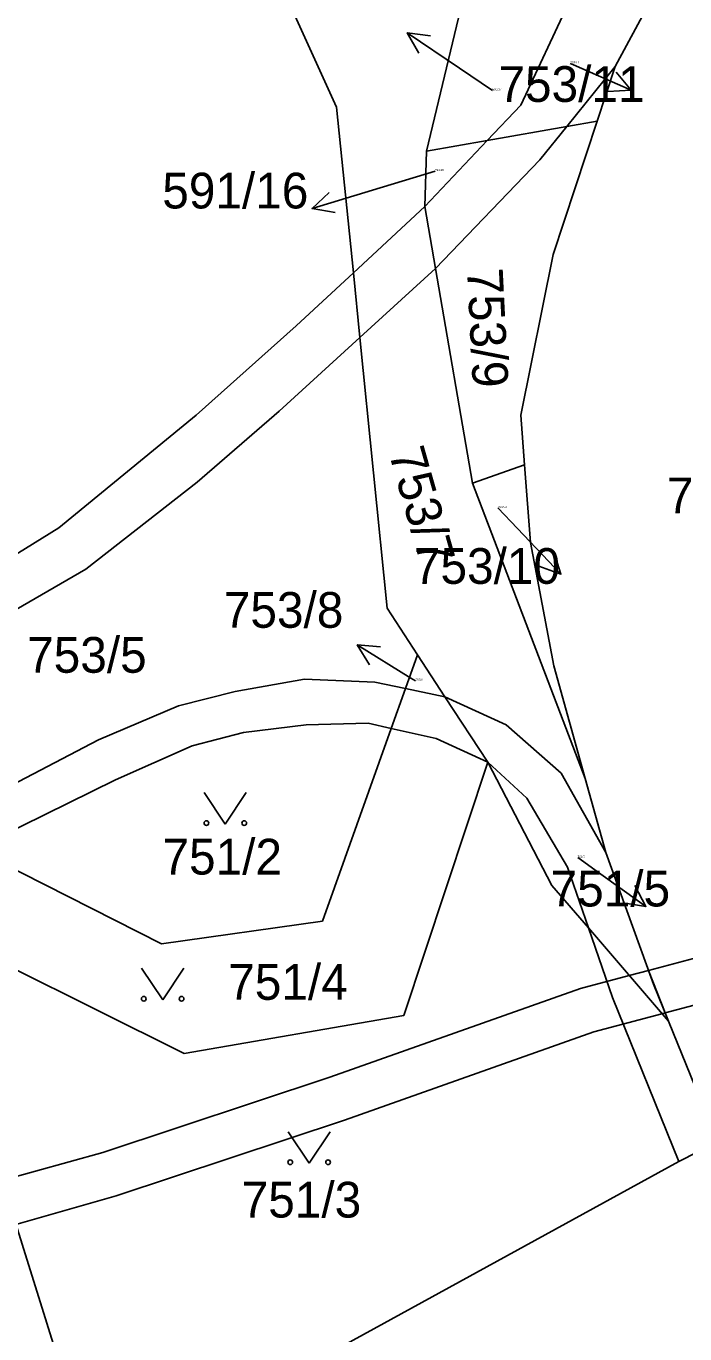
# Model space of a CAD drawing. Extents: x -785744 to -782822, y -1067550 to -1063910.
# Drawn here: x -783649.3 to -783617.9, y -1065769 to -1065706.8 of the extents above; entities that cross this region are included whole.
import ezdxf

# ---------------------------------------------------------------- set-up
doc = ezdxf.new("R2010")
doc.units = 0
for name, color, linetype in [('Hranice parcel', 7, 'Continuous'), ('Parcelní čísla', 7, 'Continuous'), ('Pop_ČP_popisy', 7, 'Continuous'), ('Vnitřní kresba', 7, 'Continuous'), ('Věcná břemena k části', 7, 'Continuous'), ('Značky kultur', 7, 'Continuous')]:
    doc.layers.add(name, color=color, linetype=linetype)

msp = doc.modelspace()

# ---------------------------------------------------------------- linework, layer by layer
at = {"layer": 'Hranice parcel'}
for points in [[(-783645.51, -1065686.4), (-783634.5, -1065710.63)], [(-783621.24, -1065708.7), (-783619.2, -1065704.89)], [(-783625.74, -1065710.53), (-783623.41, -1065705.55)], [(-783630.23, -1065712.73), (-783628.7, -1065706.38)], [(-783622.1, -1065711.29), (-783621.24, -1065708.7)], [(-783634.5, -1065710.63), (-783633.7, -1065718.51)], [(-783627.34, -1065712.22), (-783625.74, -1065710.53)], [(-783624.2, -1065717.64), (-783622.1, -1065711.29)], [(-783623.55, -1065711.55), (-783622.1, -1065711.29)], [(-783627.34, -1065712.22), (-783623.55, -1065711.55)], [(-783630.3, -1065715.36), (-783627.34, -1065712.22)], [(-783630.23, -1065712.73), (-783627.34, -1065712.22)], [(-783630.3, -1065715.36), (-783630.23, -1065712.73)], [(-783633.7, -1065718.51), (-783630.3, -1065715.36)], [(-783630.3, -1065715.36), (-783629.79, -1065718.31)], [(-783625.74, -1065725.29), (-783624.2, -1065717.64)], [(-783636.43, -1065721.03), (-783633.7, -1065718.51)], [(-783633.7, -1065718.51), (-783633.39, -1065721.59)], [(-783629.79, -1065718.31), (-783628.03, -1065728.52)], [(-783641.18, -1065725.28), (-783636.43, -1065721.03)], [(-783633.39, -1065721.59), (-783632.09, -1065734.46)], [(-783647.72, -1065730.64), (-783641.18, -1065725.28)], [(-783625.74, -1065725.29), (-783625.56, -1065727.64)], [(-783628.03, -1065728.52), (-783625.56, -1065727.64)], [(-783625.56, -1065727.64), (-783625.27, -1065731.34)], [(-783628.03, -1065728.52), (-783622.67, -1065742.57)], [(-783651.25, -1065732.81), (-783647.72, -1065730.64)], [(-783625.27, -1065731.34), (-783624.16, -1065737.21)], [(-783632.09, -1065734.46), (-783630.65, -1065736.69)], [(-783631.22, -1065738.29), (-783630.65, -1065736.69)], [(-783630.65, -1065736.69), (-783629.36, -1065738.68)], [(-783624.16, -1065737.21), (-783622.67, -1065742.57)], [(-783639.33, -1065738.43), (-783636.03, -1065737.85)], [(-783636.03, -1065737.85), (-783632.69, -1065737.98)], [(-783632.69, -1065737.98), (-783631.22, -1065738.29)], [(-783642.02, -1065739.12), (-783639.33, -1065738.43)], [(-783631.9, -1065740.19), (-783631.22, -1065738.29)], [(-783631.22, -1065738.29), (-783629.36, -1065738.68)], [(-783629.36, -1065738.68), (-783626.44, -1065740.01)], [(-783629.36, -1065738.68), (-783627.3, -1065741.79)], [(-783645.83, -1065740.73), (-783642.02, -1065739.12)], [(-783635.17, -1065749.36), (-783631.9, -1065740.19)], [(-783626.44, -1065740.01), (-783623.82, -1065742.31)], [(-783653.8, -1065744.89), (-783645.83, -1065740.73)], [(-783631.31, -1065753.85), (-783627.3, -1065741.79)], [(-783627.3, -1065741.79), (-783624.26, -1065747.66)], [(-783623.82, -1065742.31), (-783621.69, -1065746.09)], [(-783622.67, -1065742.57), (-783621.69, -1065746.09)], [(-783651.74, -1065745.93), (-783642.84, -1065750.43)], [(-783621.69, -1065746.09), (-783619.42, -1065752.36)], [(-783624.26, -1065747.66), (-783622.52, -1065749.68)], [(-783654.26, -1065749.44), (-783645.95, -1065776)], [(-783654.26, -1065749.44), (-783641.75, -1065755.65)], [(-783642.84, -1065750.43), (-783635.17, -1065749.36)], [(-783622.52, -1065749.68), (-783618.71, -1065754.12)], [(-783619.42, -1065752.36), (-783618.71, -1065754.12)], [(-783641.75, -1065755.65), (-783631.31, -1065753.85)], [(-783618.71, -1065754.12), (-783616.38, -1065759.86)], [(-783618.21, -1065760.8), (-783616.38, -1065759.86)], [(-783645.95, -1065776), (-783618.21, -1065760.8)]]:
    msp.add_lwpolyline(points, dxfattribs=at)
at = {"layer": 'Pop_ČP_popisy'}
for p, q in [((-783628.65, -1065708.77), (-783631.137, -1065707.092)), ((-783623.23, -1065708.62), (-783620.482, -1065709.823)), ((-783632.8, -1065714.58), (-783635.67, -1065715.453)), ((-783625.9, -1065730.68), (-783623.831, -1065732.852)), ((-783630.97, -1065737.79), (-783633.523, -1065736.214)), ((-783622.22, -1065746.91), (-783619.782, -1065748.658))]:
    msp.add_line(p, q, dxfattribs=at)
for points in [[(-783630.587, -1065708.066), (-783631.137, -1065707.092), (-783630.028, -1065707.237)], [(-783627.08, -1065709.83), (-783628.65, -1065708.77)], [(-783623.38, -1065708.55), (-783623.23, -1065708.62)], [(-783621.197, -1065708.964), (-783620.482, -1065709.823), (-783621.599, -1065709.88)], [(-783629.82, -1065713.67), (-783632.8, -1065714.58)], [(-783634.568, -1065715.641), (-783635.67, -1065715.453), (-783634.859, -1065714.684)], [(-783626.83, -1065729.7), (-783625.9, -1065730.68)], [(-783624.159, -1065731.783), (-783623.831, -1065732.852), (-783624.883, -1065732.473)], [(-783632.934, -1065737.165), (-783633.523, -1065736.214), (-783632.409, -1065736.314)], [(-783630.75, -1065737.92), (-783630.97, -1065737.79)], [(-783623.03, -1065746.33), (-783622.22, -1065746.91)], [(-783620.303, -1065747.669), (-783619.782, -1065748.658), (-783620.886, -1065748.482)]]:
    msp.add_lwpolyline(points, dxfattribs=at)
at = {"layer": 'Vnitřní kresba'}
for points in [[(-783623.55, -1065711.55), (-783621.24, -1065708.7)], [(-783624.83, -1065713.13), (-783623.55, -1065711.55)], [(-783629.79, -1065718.31), (-783624.83, -1065713.13)], [(-783633.39, -1065721.59), (-783629.79, -1065718.31)], [(-783637.24, -1065725.09), (-783633.39, -1065721.59)], [(-783641.14, -1065728.47), (-783637.24, -1065725.09)], [(-783646.44, -1065732.61), (-783641.14, -1065728.47)], [(-783655.5, -1065737.85), (-783646.44, -1065732.61)], [(-783635.95, -1065740.02), (-783633, -1065739.94)], [(-783633, -1065739.94), (-783631.9, -1065740.19)], [(-783641.37, -1065741.01), (-783638.94, -1065740.38)], [(-783638.94, -1065740.38), (-783635.95, -1065740.02)], [(-783631.9, -1065740.19), (-783629.77, -1065740.67)], [(-783645.03, -1065742.63), (-783641.37, -1065741.01)], [(-783629.77, -1065740.67), (-783627.3, -1065741.79)], [(-783627.3, -1065741.79), (-783625.45, -1065743.5)], [(-783651.74, -1065745.93), (-783645.03, -1065742.63)], [(-783625.45, -1065743.5), (-783623.52, -1065746.79)], [(-783623.52, -1065746.79), (-783622.52, -1065749.68)], [(-783622.52, -1065749.68), (-783621.38, -1065752.99)], [(-783621.38, -1065752.99), (-783618.21, -1065760.8)]]:
    msp.add_lwpolyline(points, dxfattribs=at)
at = {"layer": 'Věcná břemena k části'}
for points in [[(-783612.05, -1065749.68), (-783619.66, -1065751.7)], [(-783619.66, -1065751.7), (-783620.58, -1065751.94)], [(-783619.42, -1065752.36), (-783619.66, -1065751.7)], [(-783619.66, -1065751.7), (-783618.87, -1065753.72)], [(-783618.87, -1065753.72), (-783611.26, -1065751.7)], [(-783620.58, -1065751.94), (-783622.9, -1065752.56)], [(-783618.87, -1065753.72), (-783619.42, -1065752.36)], [(-783622.9, -1065752.56), (-783634.83, -1065756.78)], [(-783622.26, -1065754.62), (-783619.02, -1065753.76)], [(-783619.02, -1065753.76), (-783618.87, -1065753.72)], [(-783634.13, -1065758.82), (-783622.26, -1065754.62)], [(-783634.83, -1065756.78), (-783645.62, -1065760.36)], [(-783644.99, -1065762.42), (-783634.13, -1065758.82)], [(-783645.62, -1065760.36), (-783650.43, -1065761.69)], [(-783649.77, -1065763.79), (-783644.99, -1065762.42)]]:
    msp.add_lwpolyline(points, dxfattribs=at)
at = {"layer": 'Značky kultur'}
for p, q in [((-783640.8, -1065743.24), (-783639.8, -1065744.74)), ((-783639.8, -1065744.74), (-783638.8, -1065743.24)), ((-783643.78, -1065751.6), (-783642.78, -1065753.1)), ((-783642.78, -1065753.1), (-783641.78, -1065751.6)), ((-783636.81, -1065759.38), (-783635.81, -1065760.88)), ((-783635.81, -1065760.88), (-783634.81, -1065759.38))]:
    msp.add_line(p, q, dxfattribs=at)
for centre in [(-783640.7, -1065744.69), (-783638.9, -1065744.69), (-783643.68, -1065753.05), (-783641.88, -1065753.05), (-783636.71, -1065760.83), (-783634.91, -1065760.83)]:
    msp.add_circle(centre, 0.112, dxfattribs=at)

# ---------------------------------------------------------------- texts
at = {"layer": 'Parcelní čísla'}
for s, height, p in [('753/11', 0.1, (-783623.38, -1065708.55)), ('591/17', 0.1, (-783627.08, -1065709.83)), ('591/16', 0.1, (-783629.82, -1065713.67)), ('753/10', 0.1, (-783626.83, -1065729.7)), ('753/5', 1.7, (-783649.23, -1065737.54)), ('753/8', 0.1, (-783630.75, -1065737.92)), ('751/2', 1.7, (-783642.79, -1065747.14)), ('751/5', 0.1, (-783623.03, -1065746.33)), ('751/4', 1.7, (-783639.66, -1065753.1)), ('751/3', 1.7, (-783639.02, -1065763.46))]:
    msp.add_text(s, height=height, dxfattribs=at).set_placement(p)
for s, rotation, p in [('753/9', 272.87388, (-783628.3, -1065718.33)), ('753/7', 285.90615, (-783632.03, -1065727.07))]:
    msp.add_text(s, height=1.7, rotation=rotation, dxfattribs=at).set_placement(p)
at = {"layer": 'Pop_ČP_popisy'}
for s, p in [('753/11', (-783626.802, -1065710.38)), ('591/16', (-783642.799, -1065715.45)), ('750/1', (-783618.783, -1065729.95)), ('753/10', (-783630.823, -1065733.31)), ('753/8', (-783639.869, -1065735.4)), ('751/5', (-783624.319, -1065748.66))]:
    msp.add_text(s, height=1.7, dxfattribs=at).set_placement(p)

doc.saveas('drawing.dxf')
